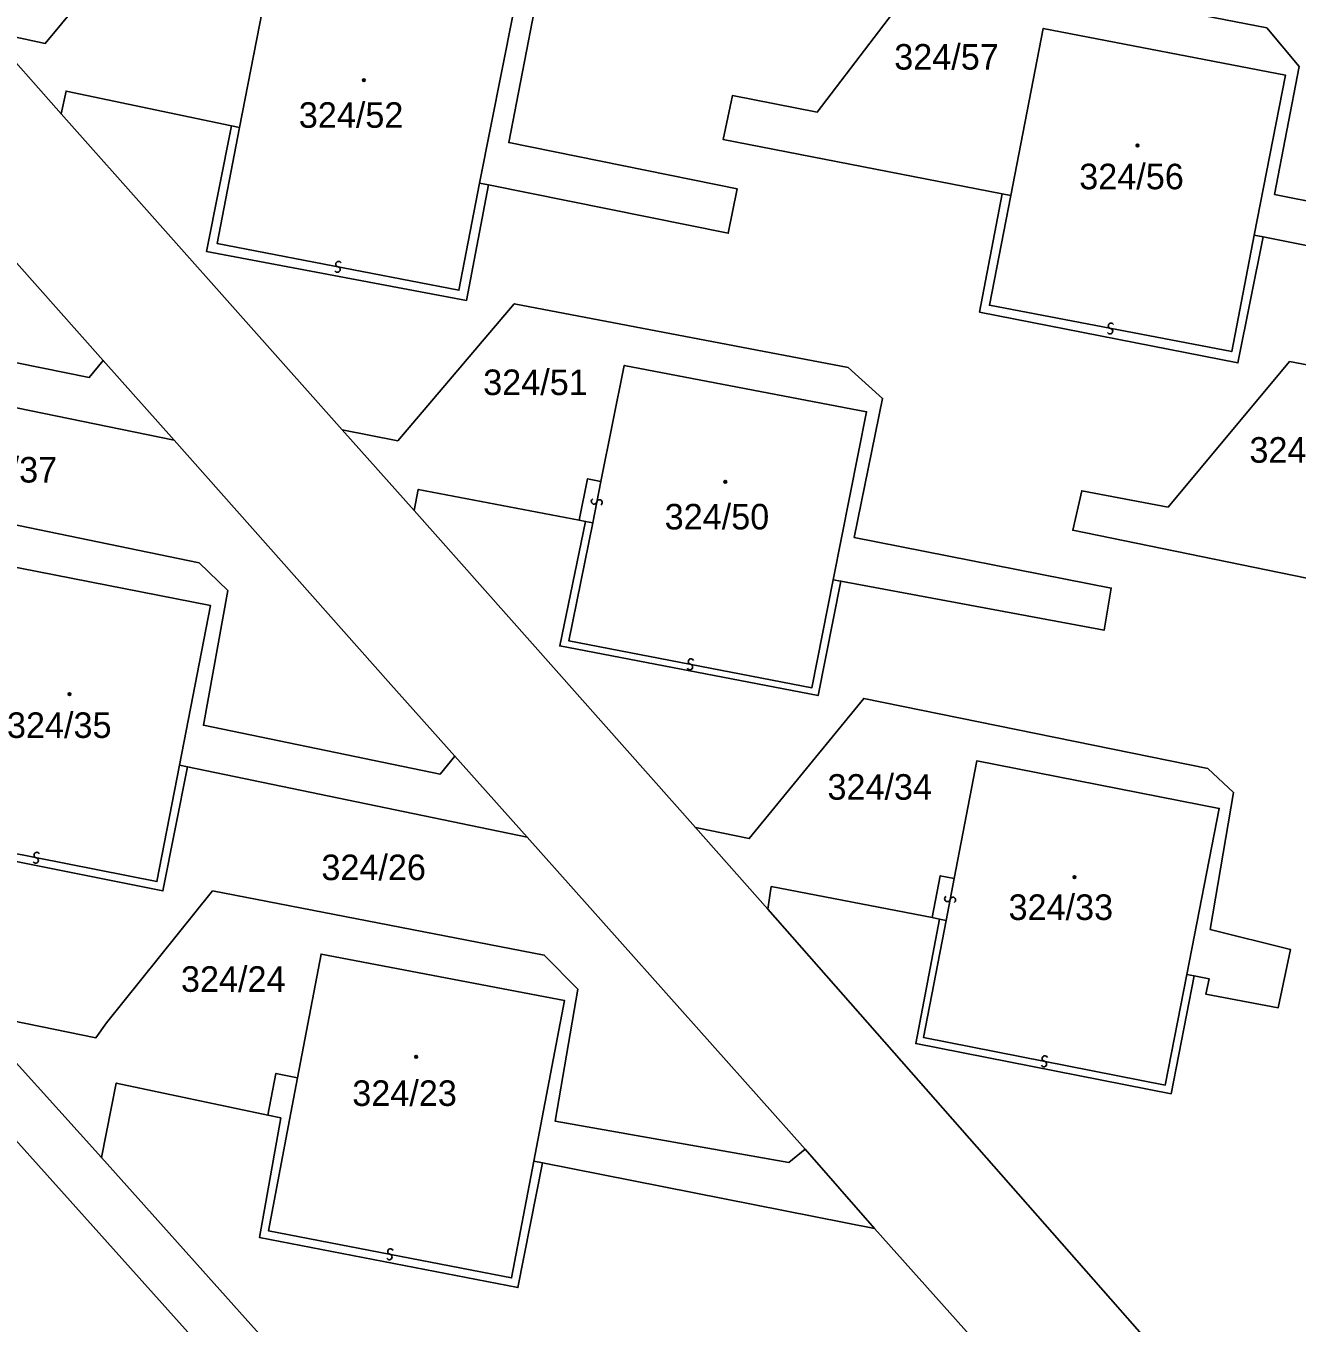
# Model space of a CAD drawing. Extents: x -598233 to -596890, y -1157848 to -1156431.
# Drawn here: x -597137.7 to -597053.2, y -1157634.7 to -1157548.4 of the extents above; entities that cross this region are included whole.
import ezdxf

# ---------------------------------------------------------------- set-up
doc = ezdxf.new("R2010")
doc.units = 0
for name, color, linetype in [('Level 1', 7, 'Continuous'), ('Level 13', 7, 'Continuous'), ('Level 3', 7, 'Continuous'), ('Level 4', 7, 'Continuous'), ('Level 5', 7, 'Continuous'), ('Level 60', 7, 'Continuous')]:
    doc.layers.add(name, color=color, linetype=linetype)

msp = doc.modelspace()

# ---------------------------------------------------------------- linework, layer by layer
at = {"layer": 'Level 1'}
for points in [[(-597140.26, -1157548.76), (-597136.44, -1157549.58), (-597128.74, -1157540.26), (-597105.57, -1157544.83), (-597103.78, -1157546.76), (-597105.61, -1157556.17), (-597090.43, -1157559.24), (-597091.02, -1157562.21), (-597106.95, -1157558.99)], [(-597123.52, -1157555.18), (-597121.44, -1157544.48), (-597105.32, -1157547.6), (-597107.55, -1157558.87)], [(-597072.8, -1157559.59), (-597091.36, -1157555.96), (-597090.74, -1157553.05), (-597085.1, -1157554.15), (-597077.51, -1157544.19), (-597055.2, -1157548.55), (-597053.04, -1157551.11), (-597054.68, -1157559.62), (-597038.62, -1157562.83), (-597037.09, -1157561.74)], [(-597135.39, -1157554.27), (-597140.26, -1157548.76)], [(-597056.03, -1157562.33), (-597053.96, -1157551.68), (-597070.06, -1157548.58), (-597072.23, -1157559.7)], [(-597151.66, -1157549.21), (-597132.58, -1157570.67)], [(-597124.06, -1157555.07), (-597135.06, -1157552.75), (-597135.39, -1157554.27)], [(-597188.18, -1157562.1), (-597180.25, -1157563.46), (-597174.3, -1157556.09), (-597169.29, -1157556.94), (-597168.84, -1157553.9), (-597149.92, -1157557.5), (-597147.78, -1157559.97), (-597149.51, -1157568.57), (-597133.52, -1157571.8), (-597132.58, -1157570.67)], [(-597116.69, -1157575.29), (-597135.39, -1157554.27)], [(-597106.95, -1157558.99), (-597108.43, -1157566.67), (-597125.71, -1157563.42), (-597124.06, -1157555.07)], [(-597123.52, -1157555.18), (-597124.06, -1157555.07)], [(-597107.55, -1157558.87), (-597106.95, -1157558.99)], [(-597055.44, -1157562.45), (-597057.12, -1157570.83), (-597074.3, -1157567.45), (-597072.8, -1157559.59)], [(-597072.23, -1157559.7), (-597072.8, -1157559.59)], [(-597056.03, -1157562.33), (-597055.44, -1157562.45)], [(-597055.44, -1157562.45), (-597032.4, -1157567.05)], [(-597116.69, -1157575.29), (-597113, -1157576.01), (-597105.25, -1157566.89), (-597083.05, -1157571.13), (-597080.75, -1157573.19), (-597082.63, -1157582.45), (-597065.54, -1157585.81), (-597066.02, -1157588.62), (-597083.52, -1157585.35)], [(-597150.47, -1157571.34), (-597127.86, -1157575.98)], [(-597132.58, -1157570.67), (-597127.86, -1157575.98)], [(-597084.03, -1157585.27), (-597081.82, -1157574.08), (-597097.93, -1157571), (-597099.48, -1157578.71)], [(-597049.19, -1157585.83), (-597068.1, -1157581.96), (-597067.51, -1157579.33), (-597061.76, -1157580.42), (-597053.68, -1157570.74), (-597031.47, -1157574.96), (-597029.37, -1157577.34), (-597031.09, -1157585.94), (-597019.15, -1157588.19)], [(-597111.9, -1157580.66), (-597116.69, -1157575.29)], [(-597109.19, -1157596.99), (-597113.46, -1157592.22), (-597127.86, -1157575.98)], [(-597111.9, -1157580.66), (-597111.63, -1157579.25), (-597100.92, -1157581.29)], [(-597100.92, -1157581.29), (-597100.37, -1157578.54), (-597099.48, -1157578.71)], [(-597164.9, -1157587.92), (-597156.54, -1157589.47), (-597150.87, -1157582.32), (-597145.87, -1157583.58), (-597144.9, -1157580.28), (-597126.21, -1157584.13), (-597124.3, -1157585.97), (-597125.92, -1157594.94), (-597110.18, -1157598.19), (-597109.19, -1157596.99)], [(-597111.9, -1157580.66), (-597093.2, -1157601.74)], [(-597100.5, -1157581.37), (-597102.22, -1157589.66), (-597085.04, -1157592.96), (-597083.52, -1157585.35)], [(-597100.92, -1157581.29), (-597100.5, -1157581.37)], [(-597143.65, -1157594.84), (-597141.52, -1157583.81), (-597125.44, -1157586.98), (-597127.51, -1157597.6)], [(-597084.03, -1157585.27), (-597083.52, -1157585.35)], [(-597093.2, -1157601.74), (-597089.62, -1157602.47), (-597082, -1157593.15), (-597059.12, -1157597.82), (-597057.41, -1157599.4), (-597058.97, -1157608.52), (-597053.63, -1157609.85), (-597054.44, -1157613.73), (-597059.25, -1157612.83), (-597059.04, -1157611.8), (-597060.02, -1157611.61)], [(-597144.13, -1157594.74), (-597145.6, -1157602.56), (-597128.62, -1157605.96), (-597126.99, -1157597.71)], [(-597104.38, -1157602.37), (-597109.19, -1157596.99)], [(-597060.51, -1157611.51), (-597058.36, -1157600.47), (-597074.49, -1157597.31), (-597075.99, -1157605.13)], [(-597127.51, -1157597.6), (-597126.99, -1157597.71)], [(-597126.99, -1157597.71), (-597104.38, -1157602.37)], [(-597085.91, -1157623.14), (-597104.38, -1157602.37)], [(-597088.38, -1157607.17), (-597093.2, -1157601.74)], [(-597075.99, -1157605.13), (-597076.92, -1157604.95), (-597077.45, -1157607.73)], [(-597141.44, -1157614.03), (-597133.07, -1157615.72), (-597132.36, -1157614.73), (-597125.31, -1157605.96), (-597103.25, -1157610.23), (-597101.03, -1157612.5), (-597102.52, -1157621.28), (-597086.98, -1157624.02), (-597085.91, -1157623.14)], [(-597088.38, -1157607.17), (-597088.16, -1157605.67), (-597077.45, -1157607.73)], [(-597039.64, -1157652.23), (-597040.76, -1157652.41), (-597042.68, -1157652.56), (-597044.06, -1157652.52), (-597045.82, -1157652.22), (-597047.44, -1157651.71), (-597048.69, -1157651.08), (-597049.72, -1157650.33), (-597051.51, -1157648.84), (-597053.31, -1157647.07), (-597088.38, -1157607.17)], [(-597077.45, -1157607.73), (-597076.97, -1157607.83)], [(-597076.97, -1157607.83), (-597078.54, -1157616.11), (-597061.56, -1157619.45), (-597060.02, -1157611.61)], [(-597119.67, -1157618.39), (-597118.1, -1157610.16), (-597101.9, -1157613.25), (-597103.94, -1157623.94)], [(-597060.51, -1157611.51), (-597060.02, -1157611.61)], [(-597141.44, -1157614.03), (-597132.71, -1157623.7)], [(-597143.03, -1157617.39), (-597102.66, -1157662.42)], [(-597132.71, -1157623.7), (-597131.72, -1157618.74), (-597121.63, -1157620.88)], [(-597121.63, -1157620.88), (-597121.1, -1157618.1), (-597119.67, -1157618.39)], [(-597121.63, -1157620.88), (-597120.78, -1157621.06), (-597122.2, -1157629.01), (-597105, -1157632.34), (-597103.37, -1157624.05)], [(-597081.29, -1157628.41), (-597085.91, -1157623.14)], [(-597132.71, -1157623.7), (-597113.59, -1157645.06), (-597108.44, -1157650.58), (-597097.5, -1157662.75)], [(-597103.94, -1157623.94), (-597103.37, -1157624.05)], [(-597103.37, -1157624.05), (-597081.29, -1157628.41)], [(-597057.58, -1157659.87), (-597057.33, -1157659.07), (-597057.14, -1157658.17), (-597057.24, -1157656.97), (-597057.41, -1157656.16), (-597057.71, -1157655.44), (-597058.24, -1157654.43), (-597058.9, -1157653.54), (-597060.32, -1157651.9), (-597081.29, -1157628.41)]]:
    msp.add_lwpolyline(points, dxfattribs=at)
at = {"layer": 'Level 13'}
for centre, start, end in [((-597117.007, -1157564.621), 206.39208, 78.49008), ((-597116.934, -1157564.259), 26.17763, 258.76763), ((-597065.625, -1157568.721), 206.30703, 78.89703), ((-597065.554, -1157568.359), 26.52149, 258.61948), ((-597099.94, -1157580.043), 115.84834, 348.43834), ((-597099.579, -1157580.118), 296.0628, 168.1608), ((-597093.567, -1157591.061), 206.44513, 78.54313), ((-597093.494, -1157590.699), 26.23068, 258.82068), ((-597137.003, -1157603.57), 25.91701, 258.50701), ((-597137.078, -1157603.931), 206.13147, 78.22947), ((-597076.441, -1157606.485), 116.40229, 348.99229), ((-597076.079, -1157606.556), 296.61675, 168.71474), ((-597069.954, -1157617.11), 26.03359, 258.62359), ((-597070.027, -1157617.471), 206.24804, 78.34604), ((-597113.556, -1157630.311), 206.16896, 78.75896), ((-597113.483, -1157629.949), 26.38342, 258.48142)]:
    msp.add_arc(centre, 0.184, start, end, dxfattribs=at)
at = {"layer": 'Level 3'}
for points in [[(-597107.55, -1157558.87), (-597108.93, -1157566), (-597125.01, -1157562.88), (-597123.52, -1157555.18)], [(-597072.23, -1157559.7), (-597073.65, -1157566.99), (-597057.53, -1157570.08), (-597056.03, -1157562.33)], [(-597099.48, -1157578.71), (-597100.03, -1157581.46)], [(-597084.03, -1157585.27), (-597085.45, -1157592.44), (-597101.61, -1157589.32), (-597100.03, -1157581.46)], [(-597100.5, -1157581.37), (-597100.03, -1157581.46)], [(-597127.51, -1157597.6), (-597129.01, -1157605.34), (-597145.06, -1157602.15), (-597143.65, -1157594.84)], [(-597075.99, -1157605.13), (-597076.52, -1157607.92)], [(-597060.51, -1157611.51), (-597061.95, -1157618.87), (-597078.02, -1157615.71), (-597076.52, -1157607.92)], [(-597076.97, -1157607.83), (-597076.52, -1157607.92)], [(-597119.67, -1157618.39), (-597120.2, -1157621.18), (-597121.6, -1157628.56), (-597105.43, -1157631.7), (-597103.94, -1157623.94)]]:
    msp.add_lwpolyline(points, dxfattribs=at)
at = {"layer": 'Level 5'}
for centre, radius in [((-597115.25, -1157552.02), 0.09), ((-597115.25, -1157552.02), 0.0521), ((-597063.79, -1157556.36), 0.09), ((-597063.79, -1157556.36), 0.0521), ((-597091.21, -1157578.74), 0.09), ((-597091.21, -1157578.74), 0.0521), ((-597134.83, -1157592.86), 0.09), ((-597134.83, -1157592.86), 0.0521), ((-597067.99, -1157605.04), 0.09), ((-597067.99, -1157605.04), 0.0521), ((-597111.78, -1157616.99), 0.09), ((-597111.78, -1157616.99), 0.0521)]:
    msp.add_circle(centre, radius, dxfattribs=at)
at = {"layer": 'Level 60'}
for points in [[(-597169.29, -1157556.94), (-597174.3, -1157556.09), (-597180.25, -1157563.46), (-597188.18, -1157562.1), (-597203.52, -1157544.95), (-597200.03, -1157539.81), (-597191.28, -1157541.68), (-597192.48, -1157549.75), (-597175.46, -1157553.11), (-597173.73, -1157544.82), (-597151.66, -1157549.21), (-597132.58, -1157570.67), (-597133.52, -1157571.8), (-597149.51, -1157568.57), (-597147.78, -1157559.97), (-597149.92, -1157557.5), (-597168.84, -1157553.9)], [(-597135.39, -1157554.27), (-597140.26, -1157548.76), (-597136.44, -1157549.58), (-597128.74, -1157540.26), (-597105.57, -1157544.83), (-597103.78, -1157546.76), (-597105.61, -1157556.17), (-597090.43, -1157559.24), (-597091.02, -1157562.21), (-597106.95, -1157558.99), (-597107.55, -1157558.87), (-597105.32, -1157547.6), (-597121.44, -1157544.48), (-597123.52, -1157555.18), (-597124.06, -1157555.07), (-597135.06, -1157552.75)], [(-597184.82, -1157570.47), (-597189.61, -1157565.11), (-597207.64, -1157544.59), (-597206.37, -1157541.8), (-597203.52, -1157544.95), (-597188.18, -1157562.1), (-597179.82, -1157571.46), (-597164.9, -1157587.92), (-597156.05, -1157597.74), (-597141.44, -1157614.03), (-597132.71, -1157623.7), (-597113.59, -1157645.06), (-597108.44, -1157650.58), (-597097.5, -1157662.75), (-597102.66, -1157662.42), (-597143.03, -1157617.39), (-597165.35, -1157592.32), (-597174.68, -1157581.87)], [(-597108.43, -1157566.67), (-597125.71, -1157563.42), (-597124.06, -1157555.07), (-597123.52, -1157555.18), (-597121.44, -1157544.48), (-597105.32, -1157547.6), (-597107.55, -1157558.87), (-597106.95, -1157558.99)], [(-597077.51, -1157544.19), (-597055.2, -1157548.55), (-597053.04, -1157551.11), (-597054.68, -1157559.62), (-597038.62, -1157562.83), (-597037.09, -1157561.74), (-597032.4, -1157567.05), (-597055.44, -1157562.45), (-597056.03, -1157562.33), (-597053.96, -1157551.68), (-597070.06, -1157548.58), (-597072.23, -1157559.7), (-597072.8, -1157559.59), (-597091.36, -1157555.96), (-597090.74, -1157553.05), (-597085.1, -1157554.15)], [(-597070.06, -1157548.58), (-597053.96, -1157551.68), (-597056.03, -1157562.33), (-597055.44, -1157562.45), (-597057.12, -1157570.83), (-597074.3, -1157567.45), (-597072.8, -1157559.59), (-597072.23, -1157559.7)], [(-597132.58, -1157570.67), (-597127.86, -1157575.98), (-597150.47, -1157571.34), (-597151, -1157571.23), (-597148.99, -1157560.61), (-597165.06, -1157557.62), (-597167.11, -1157568.6), (-597167.67, -1157568.5), (-597178.76, -1157566.52), (-597179.82, -1157571.46), (-597188.18, -1157562.1), (-597180.25, -1157563.46), (-597174.3, -1157556.09), (-597169.29, -1157556.94), (-597168.84, -1157553.9), (-597149.92, -1157557.5), (-597147.78, -1157559.97), (-597149.51, -1157568.57), (-597133.52, -1157571.8)], [(-597113.46, -1157592.22), (-597109.19, -1157596.99), (-597110.18, -1157598.19), (-597125.92, -1157594.94), (-597124.3, -1157585.97), (-597126.21, -1157584.13), (-597144.9, -1157580.28), (-597145.87, -1157583.58), (-597150.87, -1157582.32), (-597156.54, -1157589.47), (-597164.9, -1157587.92), (-597179.82, -1157571.46), (-597178.76, -1157566.52), (-597167.67, -1157568.5), (-597169.23, -1157576.34), (-597152, -1157579.65), (-597150.47, -1157571.34), (-597127.86, -1157575.98)], [(-597111.9, -1157580.66), (-597116.69, -1157575.29), (-597113, -1157576.01), (-597105.25, -1157566.89), (-597083.05, -1157571.13), (-597080.75, -1157573.19), (-597082.63, -1157582.45), (-597065.54, -1157585.81), (-597066.02, -1157588.62), (-597083.52, -1157585.35), (-597084.03, -1157585.27), (-597081.82, -1157574.08), (-597097.93, -1157571), (-597099.48, -1157578.71), (-597100.37, -1157578.54), (-597100.92, -1157581.29), (-597111.63, -1157579.25)], [(-597097.93, -1157571), (-597081.82, -1157574.08), (-597084.03, -1157585.27), (-597083.52, -1157585.35), (-597085.04, -1157592.96), (-597102.22, -1157589.66), (-597100.5, -1157581.37), (-597100.92, -1157581.29), (-597100.37, -1157578.54), (-597099.48, -1157578.71)], [(-597032.53, -1157588.71), (-597030.48, -1157578.08), (-597046.53, -1157574.92), (-597048.67, -1157585.94), (-597049.19, -1157585.83), (-597068.1, -1157581.96), (-597067.51, -1157579.33), (-597061.76, -1157580.42), (-597053.68, -1157570.74), (-597031.47, -1157574.96), (-597029.37, -1157577.34), (-597031.09, -1157585.94), (-597019.15, -1157588.19), (-597020.54, -1157591.05), (-597032.06, -1157588.8)], [(-597109.19, -1157596.99), (-597104.38, -1157602.37), (-597126.99, -1157597.71), (-597127.51, -1157597.6), (-597125.44, -1157586.98), (-597141.52, -1157583.81), (-597143.65, -1157594.84), (-597144.13, -1157594.74), (-597154.99, -1157592.53), (-597156.05, -1157597.74), (-597164.9, -1157587.92), (-597156.54, -1157589.47), (-597150.87, -1157582.32), (-597145.87, -1157583.58), (-597144.9, -1157580.28), (-597126.21, -1157584.13), (-597124.3, -1157585.97), (-597125.92, -1157594.94), (-597110.18, -1157598.19)], [(-597141.52, -1157583.81), (-597125.44, -1157586.98), (-597127.51, -1157597.6), (-597126.99, -1157597.71), (-597128.62, -1157605.96), (-597145.6, -1157602.56), (-597144.13, -1157594.74), (-597143.65, -1157594.84)], [(-597104.38, -1157602.37), (-597085.91, -1157623.14), (-597086.98, -1157624.02), (-597102.52, -1157621.28), (-597101.03, -1157612.5), (-597103.25, -1157610.23), (-597125.31, -1157605.96), (-597132.36, -1157614.73), (-597133.07, -1157615.72), (-597141.44, -1157614.03), (-597156.05, -1157597.74), (-597154.99, -1157592.53), (-597144.13, -1157594.74), (-597145.6, -1157602.56), (-597128.62, -1157605.96), (-597126.99, -1157597.71)], [(-597088.38, -1157607.17), (-597093.2, -1157601.74), (-597089.62, -1157602.47), (-597082, -1157593.15), (-597059.12, -1157597.82), (-597057.41, -1157599.4), (-597058.97, -1157608.52), (-597053.63, -1157609.85), (-597054.44, -1157613.73), (-597059.25, -1157612.83), (-597059.04, -1157611.8), (-597060.02, -1157611.61), (-597060.51, -1157611.51), (-597058.36, -1157600.47), (-597074.49, -1157597.31), (-597075.99, -1157605.13), (-597076.92, -1157604.95), (-597077.45, -1157607.73), (-597088.16, -1157605.67)], [(-597074.49, -1157597.31), (-597058.36, -1157600.47), (-597060.51, -1157611.51), (-597060.02, -1157611.61), (-597061.56, -1157619.45), (-597078.54, -1157616.11), (-597076.97, -1157607.83), (-597077.45, -1157607.73), (-597076.92, -1157604.95), (-597075.99, -1157605.13)], [(-597085.91, -1157623.14), (-597081.29, -1157628.41), (-597103.37, -1157624.05), (-597103.94, -1157623.94), (-597101.9, -1157613.25), (-597118.1, -1157610.16), (-597119.67, -1157618.39), (-597121.1, -1157618.1), (-597121.63, -1157620.88), (-597131.72, -1157618.74), (-597132.71, -1157623.7), (-597141.44, -1157614.03), (-597133.07, -1157615.72), (-597132.36, -1157614.73), (-597125.31, -1157605.96), (-597103.25, -1157610.23), (-597101.03, -1157612.5), (-597102.52, -1157621.28), (-597086.98, -1157624.02)], [(-597105, -1157632.34), (-597122.2, -1157629.01), (-597120.78, -1157621.06), (-597121.63, -1157620.88), (-597121.1, -1157618.1), (-597119.67, -1157618.39), (-597118.1, -1157610.16), (-597101.9, -1157613.25), (-597103.94, -1157623.94), (-597103.37, -1157624.05)]]:
    msp.add_lwpolyline(points, close=True, dxfattribs=at)
for points in [[(-597125.71, -1157563.42), (-597108.43, -1157566.67), (-597106.95, -1157558.99), (-597091.02, -1157562.21), (-597090.43, -1157559.24), (-597105.61, -1157556.17), (-597103.78, -1157546.76), (-597105.57, -1157544.83), (-597128.74, -1157540.26), (-597136.44, -1157549.58), (-597140.26, -1157548.76)], [(-597038.62, -1157562.83), (-597054.68, -1157559.62), (-597053.04, -1157551.11), (-597055.2, -1157548.55), (-597077.51, -1157544.19), (-597085.1, -1157554.15), (-597090.74, -1157553.05), (-597091.36, -1157555.96), (-597072.8, -1157559.59), (-597074.3, -1157567.45), (-597057.12, -1157570.83), (-597055.44, -1157562.45), (-597032.4, -1157567.05)], [(-597140.26, -1157548.76), (-597135.39, -1157554.27), (-597116.69, -1157575.29), (-597111.9, -1157580.66), (-597093.2, -1157601.74), (-597088.38, -1157607.17), (-597053.31, -1157647.07)], [(-597060.32, -1157651.9), (-597081.29, -1157628.41), (-597085.91, -1157623.14), (-597104.38, -1157602.37), (-597109.19, -1157596.99), (-597113.46, -1157592.22), (-597127.86, -1157575.98), (-597132.58, -1157570.67), (-597151.66, -1157549.21)], [(-597053.31, -1157647.07), (-597088.38, -1157607.17), (-597088.16, -1157605.67), (-597077.45, -1157607.73), (-597076.97, -1157607.83), (-597078.54, -1157616.11), (-597061.56, -1157619.45), (-597060.02, -1157611.61), (-597059.04, -1157611.8), (-597059.25, -1157612.83), (-597054.44, -1157613.73), (-597053.63, -1157609.85), (-597058.97, -1157608.52), (-597057.41, -1157599.4), (-597059.12, -1157597.82), (-597082, -1157593.15), (-597089.62, -1157602.47), (-597093.2, -1157601.74), (-597111.9, -1157580.66), (-597111.63, -1157579.25), (-597100.92, -1157581.29), (-597100.5, -1157581.37), (-597102.22, -1157589.66), (-597085.04, -1157592.96), (-597083.52, -1157585.35), (-597066.02, -1157588.62), (-597065.54, -1157585.81), (-597082.63, -1157582.45), (-597080.75, -1157573.19), (-597083.05, -1157571.13), (-597105.25, -1157566.89), (-597113, -1157576.01), (-597116.69, -1157575.29), (-597135.39, -1157554.27), (-597135.06, -1157552.75), (-597124.06, -1157555.07), (-597125.71, -1157563.42)], [(-597031.47, -1157574.96), (-597053.68, -1157570.74), (-597061.76, -1157580.42), (-597067.51, -1157579.33), (-597068.1, -1157581.96), (-597049.19, -1157585.83)], [(-597143.03, -1157617.39), (-597102.66, -1157662.42), (-597104.58, -1157665.72), (-597110.01, -1157675.06), (-597111.66, -1157674.04), (-597114.5, -1157672.28), (-597117.37, -1157676.91), (-597114.53, -1157678.67), (-597112.75, -1157679.77), (-597115.94, -1157685.24), (-597179.87, -1157644.26)], [(-597113.59, -1157645.06), (-597132.71, -1157623.7), (-597131.72, -1157618.74), (-597121.63, -1157620.88), (-597120.78, -1157621.06), (-597122.2, -1157629.01), (-597105, -1157632.34), (-597103.37, -1157624.05), (-597081.29, -1157628.41), (-597060.32, -1157651.9)]]:
    msp.add_lwpolyline(points, dxfattribs=at)

# ---------------------------------------------------------------- texts
at = {"layer": 'Level 4'}
for s, p in [('324/57', (-597079.975, -1157551.32)), ('324/52', (-597119.576, -1157555.19)), ('324/56', (-597067.671, -1157559.28)), ('324/51', (-597107.314, -1157572.97)), ('324/55', (-597056.352, -1157577.47)), ('324/37', (-597142.601, -1157578.79)), ('324/50', (-597095.244, -1157581.91)), ('324/35', (-597138.987, -1157595.78)), ('324/34', (-597084.416, -1157599.89)), ('324/26', (-597118.074, -1157605.24)), ('324/33', (-597072.373, -1157607.89)), ('324/24', (-597127.414, -1157612.67)), ('324/23', (-597116.021, -1157620.26))]:
    msp.add_text(s, height=1.7, dxfattribs=at).set_placement(p)

doc.saveas('drawing.dxf')
